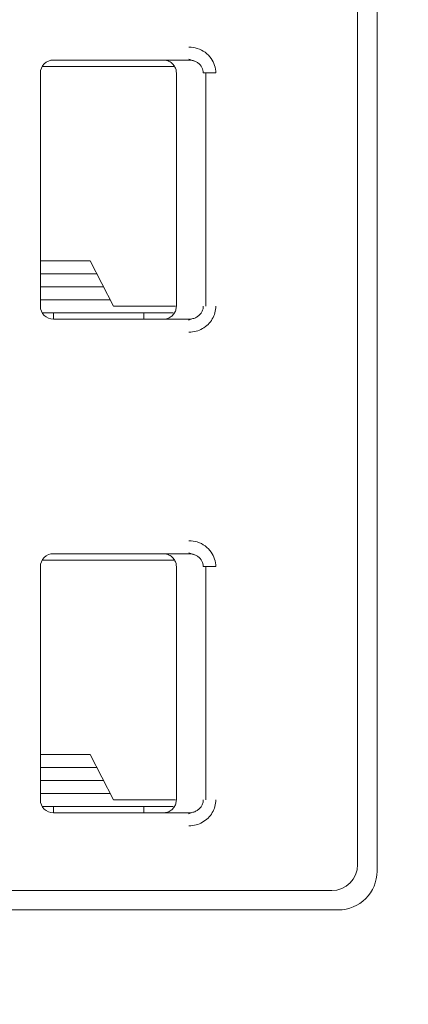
# Model space of a CAD drawing. Header units: millimetres. Extents: x -1114 to 1396, y -630 to 631.
# Tile 552 of 656: x 839.88 to 842.88, y -467.21 to -459.61. Entities that reach past the tile are written whole.
import ezdxf

# ---------------------------------------------------------------- set-up
doc = ezdxf.new("R2010")
doc.units = ezdxf.units.MM
doc.header["$MEASUREMENT"] = 0

msp = doc.modelspace()

# ---------------------------------------------------------------- linework, layer by layer
at = {"lineweight": 18}
for points, knots in [([(1038.9843, -629.7647), (1038.9843, -629.7647), (-1111.4882, -629.7647), (-1111.4882, -629.7647), (-1111.4882, -629.7647), (-1111.4882, -629.7647), (-1111.4882, 630.7883), (-1111.4882, 630.7883), (-1111.4882, 630.7883), (-1111.4882, 630.7883), (1038.9843, 630.7883), (1038.9843, 630.7883)], [0, 0, 0, 0, 0.333333, 0.333333, 0.333333, 0.333333, 0.666667, 0.666667, 0.666667, 0.666667, 1, 1, 1, 1]), ([(841.1902, -459.819), (841.2123, -459.8188), (841.2334, -459.8221), (841.2545, -459.8288), (841.2545, -459.8288), (841.2756, -459.8356), (841.2967, -459.8459), (841.3152, -459.8595), (841.3152, -459.8595), (841.3338, -459.8731), (841.3499, -459.8901), (841.3621, -459.9073), (841.3621, -459.9073), (841.3743, -459.9245), (841.3826, -459.942), (841.3883, -459.9606), (841.3883, -459.9606), (841.394, -459.9791), (841.3972, -459.9986), (841.3973, -460.019)], [0, 0, 0, 0, 0.2, 0.2, 0.2, 0.2, 0.4, 0.4, 0.4, 0.4, 0.6, 0.6, 0.6, 0.6, 0.8, 0.8, 0.8, 0.8, 1, 1, 1, 1]), ([(840.1428, -459.919), (840.1163, -459.919), (840.0909, -459.9295), (840.0721, -459.9482), (840.0721, -459.9482), (840.0533, -459.967), (840.0428, -459.9924), (840.0428, -460.019)], [0, 0, 0, 0, 0.5, 0.5, 0.5, 0.5, 1, 1, 1, 1]), ([(840.1428, -459.919), (840.1163, -459.919), (840.0909, -459.9295), (840.0721, -459.9482), (840.0721, -459.9482), (840.0533, -459.967), (840.0428, -459.9924), (840.0428, -460.019)], [0, 0, 0, 0, 0.5, 0.5, 0.5, 0.5, 1, 1, 1, 1]), ([(840.9928, -459.919), (841.0033, -459.919), (841.0138, -459.9206), (841.0238, -459.9239), (841.0238, -459.9239), (841.0338, -459.9271), (841.0432, -459.932), (841.0517, -459.9381), (841.0517, -459.9381), (841.0602, -459.9443), (841.0676, -459.9518), (841.0738, -459.9602), (841.0738, -459.9602), (841.0799, -459.9687), (841.0847, -459.9782), (841.088, -459.9882), (841.088, -459.9882), (841.0912, -459.9981), (841.0928, -460.0086), (841.0928, -460.019)], [0, 0, 0, 0, 0.2, 0.2, 0.2, 0.2, 0.4, 0.4, 0.4, 0.4, 0.6, 0.6, 0.6, 0.6, 0.8, 0.8, 0.8, 0.8, 1, 1, 1, 1]), ([(841.1902, -459.919), (841.199, -459.919), (841.2077, -459.9199), (841.2162, -459.9218), (841.2162, -459.9218), (841.2246, -459.9236), (841.2327, -459.9263), (841.2405, -459.9299), (841.2405, -459.9299), (841.248, -459.9334), (841.2552, -459.9377), (841.2618, -459.9428), (841.2618, -459.9428), (841.268, -459.9475), (841.2736, -459.9529), (841.2785, -459.9588), (841.2785, -459.9588), (841.283, -459.9643), (841.287, -459.9702), (841.2902, -459.9764), (841.2902, -459.9764), (841.2935, -459.9827), (841.296, -459.9892), (841.2978, -459.996), (841.2978, -459.996), (841.2997, -460.0035), (841.3007, -460.0112), (841.3007, -460.019)], [0, 0, 0, 0, 0.142857, 0.142857, 0.142857, 0.142857, 0.285714, 0.285714, 0.285714, 0.285714, 0.428571, 0.428571, 0.428571, 0.428571, 0.571429, 0.571429, 0.571429, 0.571429, 0.714286, 0.714286, 0.714286, 0.714286, 0.857143, 0.857143, 0.857143, 0.857143, 1, 1, 1, 1]), ([(840.0428, -461.819), (840.0428, -461.8455), (840.0533, -461.8709), (840.0721, -461.8897), (840.0721, -461.8897), (840.0909, -461.9084), (840.1163, -461.919), (840.1428, -461.919)], [0, 0, 0, 0, 0.5, 0.5, 0.5, 0.5, 1, 1, 1, 1]), ([(840.0428, -461.819), (840.0428, -461.8455), (840.0533, -461.8709), (840.0721, -461.8897), (840.0721, -461.8897), (840.0909, -461.9084), (840.1163, -461.919), (840.1428, -461.919)], [0, 0, 0, 0, 0.5, 0.5, 0.5, 0.5, 1, 1, 1, 1]), ([(841.0928, -461.819), (841.0928, -461.8294), (841.0912, -461.8398), (841.0879, -461.8498), (841.0879, -461.8498), (841.0847, -461.8597), (841.0799, -461.8692), (841.0738, -461.8776), (841.0738, -461.8776), (841.0677, -461.8861), (841.0602, -461.8936), (841.0518, -461.8997), (841.0518, -461.8997), (841.0433, -461.9059), (841.0339, -461.9107), (841.0239, -461.914), (841.0239, -461.914), (841.0139, -461.9173), (841.0034, -461.919), (840.9928, -461.919)], [0, 0, 0, 0, 0.2, 0.2, 0.2, 0.2, 0.4, 0.4, 0.4, 0.4, 0.6, 0.6, 0.6, 0.6, 0.8, 0.8, 0.8, 0.8, 1, 1, 1, 1]), ([(841.3007, -461.819), (841.3007, -461.8274), (841.2995, -461.836), (841.2971, -461.8442), (841.2971, -461.8442), (841.2948, -461.8523), (841.2913, -461.8602), (841.2868, -461.8675), (841.2868, -461.8675), (841.2823, -461.8749), (841.2766, -461.8818), (841.2702, -461.888), (841.2702, -461.888), (841.2636, -461.8942), (841.2561, -461.8997), (841.2481, -461.9042), (841.2481, -461.9042), (841.2395, -461.9089), (841.2303, -461.9126), (841.2207, -461.9151), (841.2207, -461.9151), (841.2108, -461.9177), (841.2005, -461.919), (841.1902, -461.919)], [0, 0, 0, 0, 0.166667, 0.166667, 0.166667, 0.166667, 0.333333, 0.333333, 0.333333, 0.333333, 0.5, 0.5, 0.5, 0.5, 0.666667, 0.666667, 0.666667, 0.666667, 0.833333, 0.833333, 0.833333, 0.833333, 1, 1, 1, 1]), ([(841.3973, -461.819), (841.3973, -461.8363), (841.3951, -461.8531), (841.3905, -461.8697), (841.3905, -461.8697), (841.386, -461.8862), (841.3791, -461.9026), (841.3703, -461.9177), (841.3703, -461.9177), (841.3615, -461.9328), (841.3507, -461.9467), (841.3379, -461.9592), (841.3379, -461.9592), (841.3251, -461.9717), (841.3102, -461.9829), (841.2945, -461.9918), (841.2945, -461.9918), (841.2788, -462.0007), (841.2623, -462.0073), (841.2449, -462.0119), (841.2449, -462.0119), (841.2275, -462.0164), (841.2093, -462.0188), (841.1902, -462.019)], [0, 0, 0, 0, 0.166667, 0.166667, 0.166667, 0.166667, 0.333333, 0.333333, 0.333333, 0.333333, 0.5, 0.5, 0.5, 0.5, 0.666667, 0.666667, 0.666667, 0.666667, 0.833333, 0.833333, 0.833333, 0.833333, 1, 1, 1, 1]), ([(841.1902, -463.629), (841.2123, -463.6288), (841.2334, -463.6321), (841.2545, -463.6388), (841.2545, -463.6388), (841.2756, -463.6456), (841.2967, -463.6559), (841.3152, -463.6695), (841.3152, -463.6695), (841.3338, -463.6831), (841.3499, -463.7001), (841.3621, -463.7173), (841.3621, -463.7173), (841.3743, -463.7345), (841.3826, -463.752), (841.3883, -463.7706), (841.3883, -463.7706), (841.394, -463.7891), (841.3972, -463.8086), (841.3973, -463.829)], [0, 0, 0, 0, 0.2, 0.2, 0.2, 0.2, 0.4, 0.4, 0.4, 0.4, 0.6, 0.6, 0.6, 0.6, 0.8, 0.8, 0.8, 0.8, 1, 1, 1, 1]), ([(840.1428, -463.729), (840.1163, -463.729), (840.0909, -463.7395), (840.0721, -463.7582), (840.0721, -463.7582), (840.0533, -463.777), (840.0428, -463.8024), (840.0428, -463.829)], [0, 0, 0, 0, 0.5, 0.5, 0.5, 0.5, 1, 1, 1, 1]), ([(840.1428, -463.729), (840.1163, -463.729), (840.0909, -463.7395), (840.0721, -463.7582), (840.0721, -463.7582), (840.0533, -463.777), (840.0428, -463.8024), (840.0428, -463.829)], [0, 0, 0, 0, 0.5, 0.5, 0.5, 0.5, 1, 1, 1, 1]), ([(840.9928, -463.729), (841.0033, -463.729), (841.0138, -463.7306), (841.0238, -463.7339), (841.0238, -463.7339), (841.0338, -463.7371), (841.0432, -463.742), (841.0517, -463.7481), (841.0517, -463.7481), (841.0602, -463.7543), (841.0676, -463.7618), (841.0738, -463.7702), (841.0738, -463.7702), (841.0799, -463.7787), (841.0847, -463.7882), (841.088, -463.7982), (841.088, -463.7982), (841.0912, -463.8081), (841.0928, -463.8186), (841.0928, -463.829)], [0, 0, 0, 0, 0.2, 0.2, 0.2, 0.2, 0.4, 0.4, 0.4, 0.4, 0.6, 0.6, 0.6, 0.6, 0.8, 0.8, 0.8, 0.8, 1, 1, 1, 1]), ([(841.1902, -463.729), (841.199, -463.729), (841.2077, -463.7299), (841.2162, -463.7318), (841.2162, -463.7318), (841.2246, -463.7336), (841.2327, -463.7363), (841.2405, -463.7399), (841.2405, -463.7399), (841.248, -463.7434), (841.2552, -463.7477), (841.2618, -463.7528), (841.2618, -463.7528), (841.268, -463.7575), (841.2736, -463.7629), (841.2785, -463.7688), (841.2785, -463.7688), (841.283, -463.7743), (841.287, -463.7802), (841.2902, -463.7864), (841.2902, -463.7864), (841.2935, -463.7927), (841.296, -463.7992), (841.2978, -463.806), (841.2978, -463.806), (841.2997, -463.8135), (841.3007, -463.8212), (841.3007, -463.829)], [0, 0, 0, 0, 0.142857, 0.142857, 0.142857, 0.142857, 0.285714, 0.285714, 0.285714, 0.285714, 0.428571, 0.428571, 0.428571, 0.428571, 0.571429, 0.571429, 0.571429, 0.571429, 0.714286, 0.714286, 0.714286, 0.714286, 0.857143, 0.857143, 0.857143, 0.857143, 1, 1, 1, 1]), ([(840.0428, -465.629), (840.0428, -465.6555), (840.0533, -465.6809), (840.0721, -465.6997), (840.0721, -465.6997), (840.0909, -465.7184), (840.1163, -465.729), (840.1428, -465.729)], [0, 0, 0, 0, 0.5, 0.5, 0.5, 0.5, 1, 1, 1, 1]), ([(840.0428, -465.629), (840.0428, -465.6555), (840.0533, -465.6809), (840.0721, -465.6997), (840.0721, -465.6997), (840.0909, -465.7184), (840.1163, -465.729), (840.1428, -465.729)], [0, 0, 0, 0, 0.5, 0.5, 0.5, 0.5, 1, 1, 1, 1]), ([(841.0928, -465.629), (841.0928, -465.6394), (841.0912, -465.6498), (841.0879, -465.6598), (841.0879, -465.6598), (841.0847, -465.6697), (841.0799, -465.6792), (841.0738, -465.6876), (841.0738, -465.6876), (841.0677, -465.6961), (841.0602, -465.7036), (841.0518, -465.7097), (841.0518, -465.7097), (841.0433, -465.7159), (841.0339, -465.7207), (841.0239, -465.724), (841.0239, -465.724), (841.0139, -465.7273), (841.0034, -465.729), (840.9928, -465.729)], [0, 0, 0, 0, 0.2, 0.2, 0.2, 0.2, 0.4, 0.4, 0.4, 0.4, 0.6, 0.6, 0.6, 0.6, 0.8, 0.8, 0.8, 0.8, 1, 1, 1, 1]), ([(841.3007, -465.629), (841.3007, -465.6374), (841.2995, -465.646), (841.2971, -465.6542), (841.2971, -465.6542), (841.2948, -465.6623), (841.2913, -465.6702), (841.2868, -465.6775), (841.2868, -465.6775), (841.2823, -465.6849), (841.2766, -465.6918), (841.2702, -465.698), (841.2702, -465.698), (841.2636, -465.7042), (841.2561, -465.7097), (841.2481, -465.7142), (841.2481, -465.7142), (841.2395, -465.7189), (841.2303, -465.7226), (841.2207, -465.7251), (841.2207, -465.7251), (841.2108, -465.7277), (841.2005, -465.729), (841.1902, -465.729)], [0, 0, 0, 0, 0.166667, 0.166667, 0.166667, 0.166667, 0.333333, 0.333333, 0.333333, 0.333333, 0.5, 0.5, 0.5, 0.5, 0.666667, 0.666667, 0.666667, 0.666667, 0.833333, 0.833333, 0.833333, 0.833333, 1, 1, 1, 1]), ([(841.3973, -465.629), (841.3973, -465.6463), (841.3951, -465.6631), (841.3905, -465.6797), (841.3905, -465.6797), (841.386, -465.6962), (841.3791, -465.7126), (841.3703, -465.7277), (841.3703, -465.7277), (841.3615, -465.7428), (841.3507, -465.7567), (841.3379, -465.7692), (841.3379, -465.7692), (841.3251, -465.7817), (841.3102, -465.7929), (841.2945, -465.8018), (841.2945, -465.8018), (841.2788, -465.8107), (841.2623, -465.8173), (841.2449, -465.8219), (841.2449, -465.8219), (841.2275, -465.8264), (841.2093, -465.8288), (841.1902, -465.829)], [0, 0, 0, 0, 0.166667, 0.166667, 0.166667, 0.166667, 0.333333, 0.333333, 0.333333, 0.333333, 0.5, 0.5, 0.5, 0.5, 0.666667, 0.666667, 0.666667, 0.666667, 0.833333, 0.833333, 0.833333, 0.833333, 1, 1, 1, 1])]:
    msp.add_open_spline(points, degree=3, knots=knots, dxfattribs=at)
for points in [[(842.4928, -455.709), (842.4928, -455.709), (842.4928, -466.129), (842.4928, -466.129)], [(842.6428, -455.659), (842.6428, -455.659), (842.6428, -466.179), (842.6428, -466.179)], [(840.7237, -459.969), (840.7237, -459.969), (840.0562, -459.969), (840.0562, -459.969)], [(840.1428, -459.919), (840.1428, -459.919), (841.1902, -459.919), (841.1902, -459.919)], [(840.1428, -459.919), (840.1428, -459.919), (841.1902, -459.919), (841.1902, -459.919)], [(841.073, -459.969), (841.073, -459.969), (840.7237, -459.969), (840.7237, -459.969)], [(841.1902, -459.919), (841.1902, -459.919), (840.9928, -459.919), (840.9928, -459.919)], [(841.1892, -459.912), (841.1892, -459.912), (841.2328, -459.9268), (841.2328, -459.9268)], [(840.0428, -461.819), (840.0428, -461.819), (840.0428, -460.019), (840.0428, -460.019)], [(840.0428, -461.819), (840.0428, -461.819), (840.0428, -460.019), (840.0428, -460.019)], [(841.0928, -461.819), (841.0928, -461.819), (841.0928, -460.019), (841.0928, -460.019)], [(841.3007, -460.019), (841.3007, -460.019), (841.3973, -460.019), (841.3973, -460.019)], [(841.3206, -461.819), (841.3206, -461.819), (841.3206, -460.019), (841.3206, -460.019)], [(840.4271, -461.469), (840.4271, -461.469), (840.0428, -461.469), (840.0428, -461.469)], [(840.6077, -461.819), (840.6077, -461.819), (840.4271, -461.469), (840.4271, -461.469)], [(840.0428, -461.569), (840.0428, -461.569), (840.4787, -461.569), (840.4787, -461.569)], [(840.5303, -461.669), (840.5303, -461.669), (840.0428, -461.669), (840.0428, -461.669)], [(840.5819, -461.769), (840.5819, -461.769), (840.0428, -461.769), (840.0428, -461.769)], [(841.0693, -461.869), (841.0693, -461.869), (840.0562, -461.869), (840.0562, -461.869)], [(840.1428, -461.919), (840.1428, -461.919), (840.1428, -461.869), (840.1428, -461.869)], [(840.6077, -461.819), (840.6077, -461.819), (840.7237, -461.819), (840.7237, -461.819)], [(840.7237, -461.819), (840.7237, -461.819), (841.0862, -461.819), (841.0862, -461.819)], [(840.8428, -461.869), (840.8428, -461.869), (840.8428, -461.919), (840.8428, -461.919)], [(840.1428, -461.919), (840.1428, -461.919), (841.1902, -461.919), (841.1902, -461.919)], [(840.1428, -461.919), (840.1428, -461.919), (841.1902, -461.919), (841.1902, -461.919)], [(841.2124, -461.9169), (841.2124, -461.9169), (841.1892, -461.9259), (841.1892, -461.9259)], [(841.1902, -461.9258), (841.1902, -461.9258), (841.1902, -461.919), (841.1902, -461.919)], [(840.7237, -463.779), (840.7237, -463.779), (840.0562, -463.779), (840.0562, -463.779)], [(840.1428, -463.729), (840.1428, -463.729), (841.1902, -463.729), (841.1902, -463.729)], [(840.1428, -463.729), (840.1428, -463.729), (841.1902, -463.729), (841.1902, -463.729)], [(841.073, -463.779), (841.073, -463.779), (840.7237, -463.779), (840.7237, -463.779)], [(841.1902, -463.729), (841.1902, -463.729), (840.9928, -463.729), (840.9928, -463.729)], [(841.1892, -463.722), (841.1892, -463.722), (841.2328, -463.7368), (841.2328, -463.7368)], [(840.0428, -465.629), (840.0428, -465.629), (840.0428, -463.829), (840.0428, -463.829)], [(840.0428, -465.629), (840.0428, -465.629), (840.0428, -463.829), (840.0428, -463.829)], [(841.0928, -465.629), (841.0928, -465.629), (841.0928, -463.829), (841.0928, -463.829)], [(841.3007, -463.829), (841.3007, -463.829), (841.3973, -463.829), (841.3973, -463.829)], [(841.3206, -465.629), (841.3206, -465.629), (841.3206, -463.829), (841.3206, -463.829)], [(840.4271, -465.279), (840.4271, -465.279), (840.0428, -465.279), (840.0428, -465.279)], [(840.6077, -465.629), (840.6077, -465.629), (840.4271, -465.279), (840.4271, -465.279)], [(840.0428, -465.379), (840.0428, -465.379), (840.4787, -465.379), (840.4787, -465.379)], [(840.5303, -465.479), (840.5303, -465.479), (840.0428, -465.479), (840.0428, -465.479)], [(840.5819, -465.579), (840.5819, -465.579), (840.0428, -465.579), (840.0428, -465.579)], [(841.0693, -465.679), (841.0693, -465.679), (840.0562, -465.679), (840.0562, -465.679)], [(840.1428, -465.729), (840.1428, -465.729), (840.1428, -465.679), (840.1428, -465.679)], [(840.6077, -465.629), (840.6077, -465.629), (840.7237, -465.629), (840.7237, -465.629)], [(840.7237, -465.629), (840.7237, -465.629), (841.0862, -465.629), (841.0862, -465.629)], [(840.8428, -465.679), (840.8428, -465.679), (840.8428, -465.729), (840.8428, -465.729)], [(840.1428, -465.729), (840.1428, -465.729), (841.1902, -465.729), (841.1902, -465.729)], [(840.1428, -465.729), (840.1428, -465.729), (841.1902, -465.729), (841.1902, -465.729)], [(841.2124, -465.7269), (841.2124, -465.7269), (841.1892, -465.7359), (841.1892, -465.7359)], [(841.1902, -465.7358), (841.1902, -465.7358), (841.1902, -465.729), (841.1902, -465.729)], [(842.2928, -466.329), (842.4033, -466.329), (842.4928, -466.2394), (842.4928, -466.129)], [(842.3428, -466.479), (842.5085, -466.479), (842.6428, -466.3446), (842.6428, -466.179)], [(837.6928, -466.329), (837.6928, -466.329), (842.2928, -466.329), (842.2928, -466.329)], [(842.3428, -466.479), (842.3428, -466.479), (802.6428, -466.479), (802.6428, -466.479)]]:
    msp.add_open_spline(points, degree=3, dxfattribs=at)

doc.saveas('drawing.dxf')
